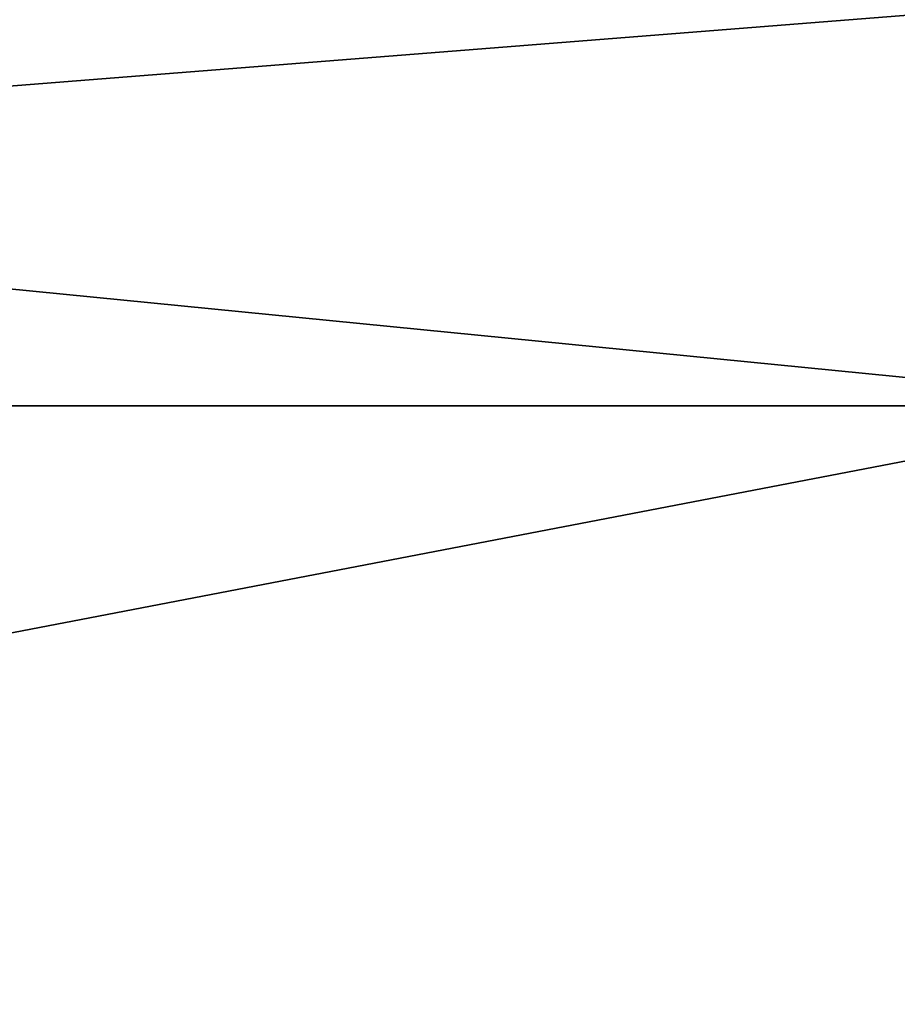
# Model space of a CAD drawing. Header units: inches. Extents: x -9.7 to 9.7, y -2.4 to 4.3.
# Tile 652 of 656: x -2.3824 to -2.3522, y 3.6292 to 3.663. Entities that reach past the tile are written whole.
import ezdxf

# ---------------------------------------------------------------- set-up
doc = ezdxf.new("R2010")
doc.units = ezdxf.units.IN
doc.header["$LTSCALE"] = 101.851852
doc.header["$MEASUREMENT"] = 0
doc.layers.add('10081', color=7, linetype='CONTINUOUS')
doc.layers.add('10150', color=7, linetype='CONTINUOUS')

msp = doc.modelspace()

# ---------------------------------------------------------------- linework, layer by layer
at = {"layer": '10081', "linetype": 'Continuous'}
for points in [[(-2.34208, 3.649733, 6.192005), (-2.496431, 3.665, 6.046444), (-2.521872, 3.649733, 6.071872), (-2.34208, 3.649733, 6.192005)], [(-2.328639, 3.665, 6.158584), (-2.496431, 3.665, 6.046444), (-2.34208, 3.649733, 6.192005), (-2.328639, 3.665, 6.158584)], [(-2.531773, 3.613255, 6.081773), (-2.347438, 3.613255, 6.204942), (-2.521872, 3.649733, 6.071872), (-2.531773, 3.613255, 6.081773)], [(-2.347438, 3.613255, 6.204942), (-2.34208, 3.649733, 6.192005), (-2.521872, 3.649733, 6.071872), (-2.347438, 3.613255, 6.204942)]]:
    msp.add_3dface(points, dxfattribs=at)
at = {"layer": '10150', "linetype": 'Continuous'}
for points in [[(-2.496444, 3.665, -4.496431), (-2.328652, 3.665, -4.608579), (-2.521872, 3.649733, -4.521872), (-2.496444, 3.665, -4.496431)], [(-2.521872, 3.649733, -4.521872), (-2.328652, 3.665, -4.608579), (-2.34208, 3.649733, -4.642005), (-2.521872, 3.649733, -4.521872)], [(-2.521872, 3.649733, -4.521872), (-2.34208, 3.649733, -4.642005), (-2.531773, 3.613255, -4.531773), (-2.521872, 3.649733, -4.521872)], [(-2.531773, 3.613255, -4.531773), (-2.34208, 3.649733, -4.642005), (-2.347438, 3.613255, -4.654942), (-2.531773, 3.613255, -4.531773)]]:
    msp.add_3dface(points, dxfattribs=at)

doc.saveas('drawing.dxf')
